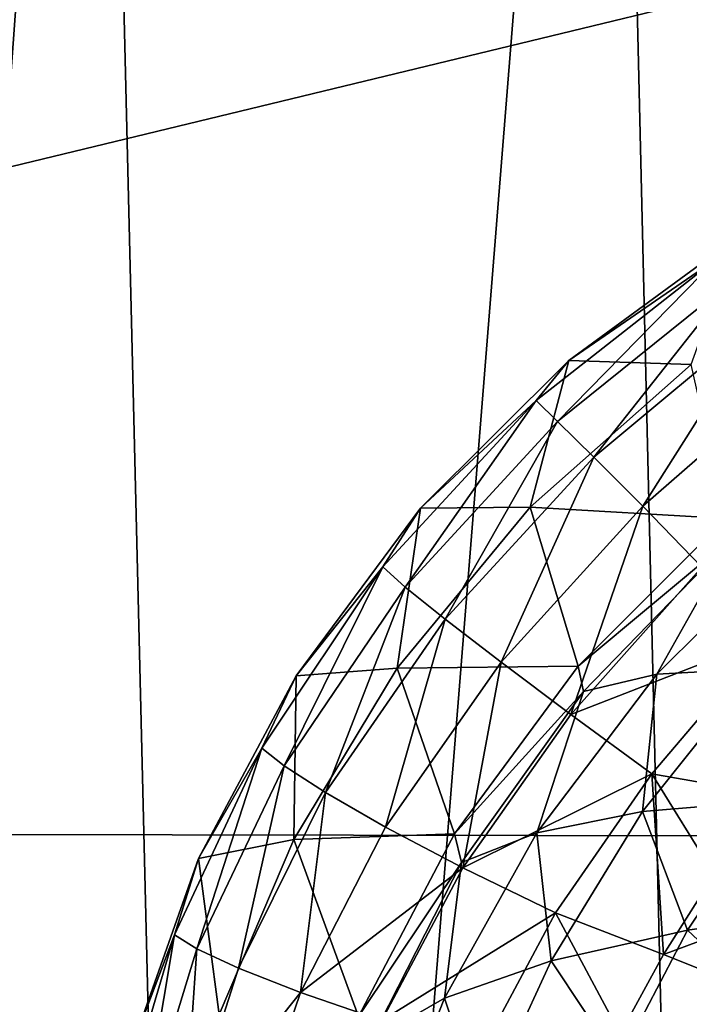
# Model space of a CAD drawing. Header units: metres. Extents: x -104 to 104, y -68 to 90.
# Tile 239 of 656: x -20.88 to -20.395, y 24.813 to 25.525. Entities that reach past the tile are written whole.
import ezdxf

# ---------------------------------------------------------------- set-up
doc = ezdxf.new("R2010")
doc.units = ezdxf.units.M
doc.layers.add('solid_FIT-BATH-153_SW0002', color=7, linetype='CONTINUOUS')

msp = doc.modelspace()

# ---------------------------------------------------------------- linework, layer by layer
at = {"layer": 'solid_FIT-BATH-153_SW0002'}
for points in [[(-20.340939, 28.927181, 16.142269), (-20.927576, 29.734585, 16.147142), (-22.869244, 24.93927, 16.11928)], [(-19.165297, 27.486382, 16.133041), (-20.340939, 28.927181, 16.142269), (-22.869244, 24.93927, 16.11928)], [(-19.165297, 27.486382, 16.133041), (-22.869244, 24.93927, 16.11928), (-17.895107, 26.142294, 16.123825)], [(-20.452785, 26.393642, -8.870781), (-20.054924, 26.441454, -9.61883), (-20.369705, 22.87673, -8.392002)], [(-20.823772, 26.345356, -8.093904), (-20.452785, 26.393642, -8.870781), (-20.738844, 22.830023, -7.636593)], [(-20.452785, 26.393642, -8.870781), (-20.369705, 22.87673, -8.392002), (-20.738844, 22.830023, -7.636593)], [(-21.168533, 26.296791, -7.289027), (-20.823772, 26.345356, -8.093904), (-21.081825, 22.783054, -6.853572)], [(-20.823772, 26.345356, -8.093904), (-20.738844, 22.830023, -7.636593), (-21.081825, 22.783054, -6.853572)], [(-17.895107, 26.142294, 16.123825), (-22.869244, 24.93927, 16.11928), (-16.56918, 24.927633, 16.114985)], [(-20.360292, 25.367691, 12.089827), (-20.481939, 25.278545, 12.089742), (-20.393415, 25.275658, 9.984022)], [(-20.374357, 25.352764, 12.196638), (-20.481939, 25.278545, 12.089742), (-20.360292, 25.367691, 12.089827)], [(-20.5056, 25.249723, 12.198663), (-20.481939, 25.278545, 12.089742), (-20.374357, 25.352764, 12.196638)], [(-20.5056, 25.249723, 12.198663), (-20.374357, 25.352764, 12.196638), (-20.49025, 25.234409, 12.307633)], [(-20.374357, 25.352764, 12.196638), (-20.362011, 25.337572, 12.300101), (-20.49025, 25.234409, 12.307633)], [(-20.49025, 25.234409, 12.307633), (-20.362011, 25.337572, 12.300101), (-20.463947, 25.208776, 12.417085)], [(-20.362011, 25.337572, 12.300101), (-20.34119, 25.311035, 12.402464), (-20.463947, 25.208776, 12.417085)], [(-20.463947, 25.208776, 12.417085), (-20.34119, 25.311035, 12.402464), (-20.428419, 25.173321, 12.526029)], [(-20.34119, 25.311035, 12.402464), (-20.313524, 25.273411, 12.504504), (-20.428419, 25.173321, 12.526029)], [(-20.481939, 25.278545, 12.089742), (-20.589422, 25.171711, 12.090281), (-20.509924, 25.172398, 9.983532)], [(-20.5056, 25.249723, 12.198663), (-20.589422, 25.171711, 12.090281), (-20.481939, 25.278545, 12.089742)], [(-20.481939, 25.278545, 12.089742), (-20.509924, 25.172398, 9.983532), (-20.393415, 25.275658, 9.984022)], [(-20.509924, 25.172398, 9.983532), (-20.368448, 25.164198, 7.869656), (-20.393415, 25.275658, 9.984022)], [(-20.428419, 25.173321, 12.526029), (-20.313524, 25.273411, 12.504504), (-20.385736, 25.129087, 12.631738)], [(-20.61668, 25.129335, 12.200679), (-20.589422, 25.171711, 12.090281), (-20.5056, 25.249723, 12.198663)], [(-20.61668, 25.129335, 12.200679), (-20.5056, 25.249723, 12.198663), (-20.600426, 25.114698, 12.313677)], [(-20.5056, 25.249723, 12.198663), (-20.49025, 25.234409, 12.307633), (-20.600426, 25.114698, 12.313677)], [(-20.600426, 25.114698, 12.313677), (-20.49025, 25.234409, 12.307633), (-20.57151, 25.091434, 12.428288)], [(-20.49025, 25.234409, 12.307633), (-20.463947, 25.208776, 12.417085), (-20.57151, 25.091434, 12.428288)], [(-20.57151, 25.091434, 12.428288), (-20.463947, 25.208776, 12.417085), (-20.53104, 25.060284, 12.542126)], [(-20.463947, 25.208776, 12.417085), (-20.428419, 25.173321, 12.526029), (-20.53104, 25.060284, 12.542126)], [(-20.589422, 25.171711, 12.090281), (-20.679543, 25.050476, 12.091412), (-20.606199, 25.056055, 9.983892)], [(-20.61668, 25.129335, 12.200679), (-20.679543, 25.050476, 12.091412), (-20.589422, 25.171711, 12.090281)], [(-20.606199, 25.056055, 9.983892), (-20.475277, 25.057388, 7.869506), (-20.509924, 25.172398, 9.983532)], [(-20.589422, 25.171711, 12.090281), (-20.606199, 25.056055, 9.983892), (-20.509924, 25.172398, 9.983532)], [(-20.53104, 25.060284, 12.542126), (-20.428419, 25.173321, 12.526029), (-20.480543, 25.022429, 12.651355)], [(-20.509924, 25.172398, 9.983532), (-20.475277, 25.057388, 7.869506), (-20.368448, 25.164198, 7.869656)], [(-20.428419, 25.173321, 12.526029), (-20.385736, 25.129087, 12.631738), (-20.480543, 25.022429, 12.651355)], [(-20.368448, 25.164198, 7.869656), (-20.475277, 25.057388, 7.869506), (-20.361832, 25.151947, 7.756398)], [(-20.475277, 25.057388, 7.869506), (-20.471523, 25.039192, 7.751835), (-20.361832, 25.151947, 7.756398)], [(-20.418402, 25.051693, 7.638933), (-20.361832, 25.151947, 7.756398), (-20.471523, 25.039192, 7.751835)], [(-20.418402, 25.051693, 7.638933), (-20.31325, 25.155746, 7.651146), (-20.361832, 25.151947, 7.756398)], [(-20.346079, 25.05551, 7.529222), (-20.31325, 25.155746, 7.651146), (-20.418402, 25.051693, 7.638933)], [(-20.704409, 24.998146, 12.202408), (-20.679543, 25.050476, 12.091412), (-20.61668, 25.129335, 12.200679)], [(-20.704409, 24.998146, 12.202408), (-20.61668, 25.129335, 12.200679), (-20.688141, 24.985298, 12.317561)], [(-20.61668, 25.129335, 12.200679), (-20.600426, 25.114698, 12.313677), (-20.688141, 24.985298, 12.317561)], [(-20.480543, 25.022429, 12.651355), (-20.385736, 25.129087, 12.631738), (-20.338316, 25.077677, 12.729759)], [(-20.688141, 24.985298, 12.317561), (-20.600426, 25.114698, 12.313677), (-20.658171, 24.966, 12.434989)], [(-20.600426, 25.114698, 12.313677), (-20.57151, 25.091434, 12.428288), (-20.658171, 24.966, 12.434989)], [(-20.658171, 24.966, 12.434989), (-20.57151, 25.091434, 12.428288), (-20.614807, 24.941057, 12.551428)], [(-20.57151, 25.091434, 12.428288), (-20.53104, 25.060284, 12.542126), (-20.614807, 24.941057, 12.551428)], [(-20.480543, 25.022429, 12.651355), (-20.338316, 25.077677, 12.729759), (-20.421982, 24.97949, 12.75074)], [(-20.421982, 24.97949, 12.75074), (-20.338316, 25.077677, 12.729759), (-20.335306, 24.964392, 12.827283)], [(-20.614807, 24.941057, 12.551428), (-20.53104, 25.060284, 12.542126), (-20.558874, 24.911598, 12.662514)], [(-20.606199, 25.056055, 9.983892), (-20.564707, 24.936005, 7.87072), (-20.475277, 25.057388, 7.869506)], [(-20.475277, 25.057388, 7.869506), (-20.564707, 24.936005, 7.87072), (-20.471523, 25.039192, 7.751835)], [(-20.53104, 25.060284, 12.542126), (-20.480543, 25.022429, 12.651355), (-20.558874, 24.911598, 12.662514)], [(-20.679543, 25.050476, 12.091412), (-20.750074, 24.91832, 12.093088), (-20.681253, 24.932032, 9.984999)], [(-20.704409, 24.998146, 12.202408), (-20.750074, 24.91832, 12.093088), (-20.679543, 25.050476, 12.091412)], [(-20.681253, 24.932032, 9.984999), (-20.564707, 24.936005, 7.87072), (-20.606199, 25.056055, 9.983892)], [(-20.679543, 25.050476, 12.091412), (-20.681253, 24.932032, 9.984999), (-20.606199, 25.056055, 9.983892)], [(-20.505091, 24.936928, 7.629232), (-20.418402, 25.051693, 7.638933), (-20.471523, 25.039192, 7.751835)], [(-20.428627, 24.952238, 7.511762), (-20.418402, 25.051693, 7.638933), (-20.505091, 24.936928, 7.629232)], [(-20.428627, 24.952238, 7.511762), (-20.346079, 25.05551, 7.529222), (-20.418402, 25.051693, 7.638933)], [(-20.333174, 24.960228, 7.39858), (-20.346079, 25.05551, 7.529222), (-20.428627, 24.952238, 7.511762)], [(-20.564707, 24.936005, 7.87072), (-20.559731, 24.91526, 7.74925), (-20.471523, 25.039192, 7.751835)], [(-20.505091, 24.936928, 7.629232), (-20.471523, 25.039192, 7.751835), (-20.559731, 24.91526, 7.74925)], [(-20.558874, 24.911598, 12.662514), (-20.480543, 25.022429, 12.651355), (-20.421982, 24.97949, 12.75074)], [(-20.767546, 24.863001, 12.203642), (-20.750074, 24.91832, 12.093088), (-20.704409, 24.998146, 12.202408)], [(-20.767546, 24.863001, 12.203642), (-20.704409, 24.998146, 12.202408), (-20.75141, 24.852985, 12.318947)], [(-20.704409, 24.998146, 12.202408), (-20.688141, 24.985298, 12.317561), (-20.75141, 24.852985, 12.318947)], [(-20.75141, 24.852985, 12.318947), (-20.688141, 24.985298, 12.317561), (-20.721115, 24.838873, 12.436733)], [(-20.688141, 24.985298, 12.317561), (-20.658171, 24.966, 12.434989), (-20.721115, 24.838873, 12.436733)], [(-20.558874, 24.911598, 12.662514), (-20.421982, 24.97949, 12.75074), (-20.491705, 24.879059, 12.76284)], [(-20.491705, 24.879059, 12.76284), (-20.421982, 24.97949, 12.75074), (-20.413462, 24.848791, 12.845436)], [(-20.421982, 24.97949, 12.75074), (-20.335306, 24.964392, 12.827283), (-20.376846, 24.906672, 12.83795)], [(-20.421982, 24.97949, 12.75074), (-20.376846, 24.906672, 12.83795), (-20.413462, 24.848791, 12.845436)], [(-20.721115, 24.838873, 12.436733), (-20.658171, 24.966, 12.434989), (-20.676355, 24.821318, 12.553445)], [(-20.658171, 24.966, 12.434989), (-20.614807, 24.941057, 12.551428), (-20.676355, 24.821318, 12.553445)], [(-20.396177, 24.866329, 7.379291), (-20.333174, 24.960228, 7.39858), (-20.428627, 24.952238, 7.511762)], [(-20.281096, 24.882833, 7.272317), (-20.333174, 24.960228, 7.39858), (-20.396177, 24.866329, 7.379291)], [(-20.494913, 24.84429, 7.497988), (-20.428627, 24.952238, 7.511762), (-20.505091, 24.936928, 7.629232)], [(-20.396177, 24.866329, 7.379291), (-20.428627, 24.952238, 7.511762), (-20.494913, 24.84429, 7.497988)], [(-16.56918, 24.927633, 16.114985), (-22.869244, 24.93927, 16.11928), (-22.711266, 20.257557, 16.082323)], [(-20.681253, 24.932032, 9.984999), (-20.634298, 24.804045, 7.87325), (-20.564707, 24.936005, 7.87072)], [(-20.676355, 24.821318, 12.553445), (-20.614807, 24.941057, 12.551428), (-20.558874, 24.911598, 12.662514)], [(-20.564707, 24.936005, 7.87072), (-20.634298, 24.804045, 7.87325), (-20.559731, 24.91526, 7.74925)], [(-20.571976, 24.817181, 7.622266), (-20.505091, 24.936928, 7.629232), (-20.559731, 24.91526, 7.74925)], [(-20.494913, 24.84429, 7.497988), (-20.505091, 24.936928, 7.629232), (-20.571976, 24.817181, 7.622266)], [(-20.750074, 24.91832, 12.093088), (-20.735138, 24.805319, 9.986726), (-20.681253, 24.932032, 9.984999)], [(-20.735138, 24.805319, 9.986726), (-20.634298, 24.804045, 7.87325), (-20.681253, 24.932032, 9.984999)], [(-16.56918, 24.927633, 16.114985), (-22.711266, 20.257557, 16.082323), (-15.547682, 20.242336, 16.078049)], [(-20.750074, 24.91832, 12.093088), (-20.798967, 24.780281, 12.09519), (-20.735138, 24.805319, 9.986726)], [(-20.767546, 24.863001, 12.203642), (-20.798967, 24.780281, 12.09519), (-20.750074, 24.91832, 12.093088)], [(-20.634298, 24.804045, 7.87325), (-20.625357, 24.786476, 7.748538), (-20.559731, 24.91526, 7.74925)], [(-20.571976, 24.817181, 7.622266), (-20.559731, 24.91526, 7.74925), (-20.625357, 24.786476, 7.748538)], [(-20.676355, 24.821318, 12.553445), (-20.558874, 24.911598, 12.662514), (-20.617407, 24.801159, 12.664763)], [(-20.617407, 24.801159, 12.664763), (-20.558874, 24.911598, 12.662514), (-20.491705, 24.879059, 12.76284)], [(-20.238859, 24.913568, 12.91151), (-20.413462, 24.848791, 12.845436), (-20.376846, 24.906672, 12.83795)], [(-20.238859, 24.913568, 12.91151), (-20.306717, 24.806383, 12.929822), (-20.413462, 24.848791, 12.845436)], [(-20.617407, 24.801159, 12.664763), (-20.491705, 24.879059, 12.76284), (-20.545126, 24.779428, 12.765699)], [(-20.545126, 24.779428, 12.765699), (-20.491705, 24.879059, 12.76284), (-20.444901, 24.791302, 12.849652)], [(-20.491705, 24.879059, 12.76284), (-20.413462, 24.848791, 12.845436), (-20.444901, 24.791302, 12.849652)], [(-20.327349, 24.80197, 7.254849), (-20.281096, 24.882833, 7.272317), (-20.396177, 24.866329, 7.379291)], [(-20.446173, 24.770971, 7.364917), (-20.396177, 24.866329, 7.379291), (-20.494913, 24.84429, 7.497988)], [(-20.327349, 24.80197, 7.254849), (-20.396177, 24.866329, 7.379291), (-20.446173, 24.770971, 7.364917)], [(-20.806919, 24.730103, 12.204277), (-20.798967, 24.780281, 12.09519), (-20.767546, 24.863001, 12.203642)], [(-20.806919, 24.730103, 12.204277), (-20.767546, 24.863001, 12.203642), (-20.790833, 24.723488, 12.317887)], [(-20.767546, 24.863001, 12.203642), (-20.75141, 24.852985, 12.318947), (-20.790833, 24.723488, 12.317887)], [(-20.790833, 24.723488, 12.317887), (-20.75141, 24.852985, 12.318947), (-20.760658, 24.714935, 12.4338)], [(-20.75141, 24.852985, 12.318947), (-20.721115, 24.838873, 12.436733), (-20.760658, 24.714935, 12.4338)], [(-20.54472, 24.735695, 7.488194), (-20.494913, 24.84429, 7.497988), (-20.571976, 24.817181, 7.622266)], [(-20.446173, 24.770971, 7.364917), (-20.494913, 24.84429, 7.497988), (-20.54472, 24.735695, 7.488194)], [(-20.306717, 24.806383, 12.929822), (-20.444901, 24.791302, 12.849652), (-20.413462, 24.848791, 12.845436)], [(-20.760658, 24.714935, 12.4338), (-20.721115, 24.838873, 12.436733), (-20.676355, 24.821318, 12.553445)], [(-20.760658, 24.714935, 12.4338), (-20.676355, 24.821318, 12.553445), (-20.71578, 24.704813, 12.548676)], [(-20.71578, 24.704813, 12.548676), (-20.676355, 24.821318, 12.553445), (-20.617407, 24.801159, 12.664763)], [(-20.619312, 24.697645, 7.618103), (-20.571976, 24.817181, 7.622266), (-20.625357, 24.786476, 7.748538)], [(-20.54472, 24.735695, 7.488194), (-20.571976, 24.817181, 7.622266), (-20.619312, 24.697645, 7.618103)]]:
    msp.add_3dface(points, dxfattribs=at)

doc.saveas('drawing.dxf')
